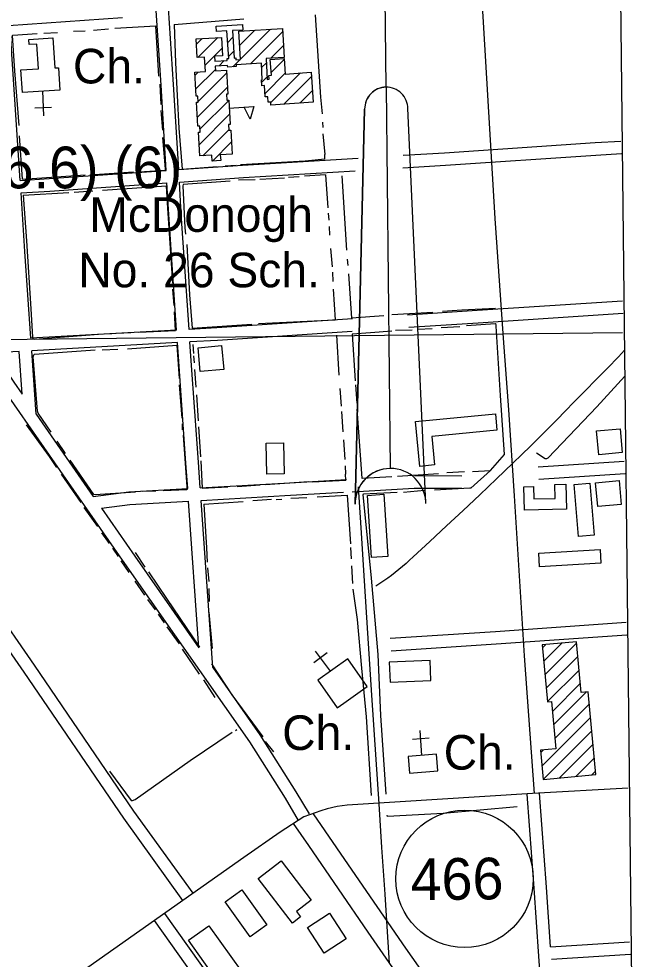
# Model space of a CAD drawing. Extents: x 3651524 to 3689615, y 505651 to 531377.
# Drawn here: x 3685892 to 3687389, y 518990 to 521247 of the extents above; entities that cross this region are included whole.
import ezdxf

# ---------------------------------------------------------------- set-up
doc = ezdxf.new("R2010")
doc.units = 0
for name, color, linetype in [('V-ANNO-SYMB', 7, 'Continuous'), ('V-BLDG-IDEN', 7, 'Continuous'), ('V-BLDG-OTLN', 7, 'Continuous'), ('V-CHAN-NAID', 7, 'Continuous'), ('V-GRID-FRAM', 7, 'Continuous'), ('V-GRID-MAJR', 7, 'Continuous'), ('V-RAIL-TRAK', 7, 'Continuous'), ('V-ROAD-CNTR', 7, 'Continuous'), ('V-ROAD-IDEN', 7, 'Continuous'), ('V-SITE-OTLN', 7, 'Continuous'), ('V-SITE-OTLN-IDEN', 7, 'Continuous'), ('V-TOPO-SHOR', 7, 'Continuous')]:
    doc.layers.add(name, color=color, linetype=linetype)

msp = doc.modelspace()

# ---------------------------------------------------------------- linework, layer by layer
at = {"layer": 'V-ANNO-SYMB'}
for p, q in [((3686773.868, 521082.793), (3686770.37, 521407.774)), ((3686773.868, 521082.793), (3686783.716, 520167.846)), ((3686773.868, 521082.793), (3686783.716, 520167.846)), ((3686699.635, 520081.936), (3686722.43, 521030.236)), ((3686722.43, 521030.235), (3686699.636, 520081.936)), ((3686869.627, 520083.766), (3686826.424, 521031.355))]:
    msp.add_line(p, q, dxfattribs=at)
for centre, radius, start, end in [((3686774.427, 521030.796), 52, 90.61337, 180.616676), ((3686774.428, 521030.796), 52, 90.619999, 180.616693), ((3686774.428, 521030.796), 52, 0.616693, 90.619999), ((3686784.63, 520082.851), 85, 90.616676, 180.616676), ((3686784.631, 520082.851), 85, 90.616693, 180.616693), ((3686784.631, 520082.851), 85, 0.616693, 90.616693), ((3686784.631, 520082.851), 85, 0.616693, 90.616693)]:
    msp.add_arc(centre, radius, start, end, dxfattribs=at)
at = {"layer": 'V-BLDG-OTLN'}
for p, q in [((3686422.111, 521183.17), (3686458.78, 521219.839)), ((3686424.081, 521149.785), (3686496.353, 521222.056)), ((3686448.431, 521138.78), (3686525.568, 521215.917)), ((3686318.29, 521185.415), (3686332.672, 521199.797)), ((3686322.199, 521153.968), (3686370.17, 521201.939)), ((3686393.639, 521190.053), (3686406.165, 521202.579)), ((3686497.572, 521152.565), (3686527.539, 521182.531)), ((3686339.197, 521135.611), (3686380.153, 521176.567)), ((3686395.774, 521156.833), (3686408.301, 521169.36)), ((3686372.762, 521133.821), (3686385.49, 521146.548)), ((3686405.809, 521131.513), (3686423.325, 521149.029)), ((3686475.158, 521130.151), (3686486.532, 521141.524)), ((3686498.128, 521117.765), (3686529.333, 521148.97)), ((3686314.784, 521111.199), (3686322.8, 521119.214)), ((3686316.696, 521077.755), (3686364.04, 521125.099)), ((3686322.544, 521048.248), (3686390.878, 521116.581)), ((3686483.367, 521067.649), (3686531.771, 521116.053)), ((3686496.975, 521045.902), (3686568.135, 521117.061)), ((3686475.239, 521094.876), (3686488.036, 521107.674)), ((3686528.408, 521041.98), (3686594.548, 521108.12)), ((3686320.81, 521011.158), (3686392.788, 521083.136)), ((3686566.59, 521044.806), (3686596.986, 521075.202)), ((3686318.9, 521044.603), (3686321.356, 521047.06)), ((3686326.885, 520981.877), (3686396.257, 521051.25)), ((3686396.699, 521032.28), (3686456.543, 521036.597)), ((3686324.968, 520944.605), (3686398.168, 521017.806)), ((3686333.956, 520918.238), (3686396.129, 520980.411)), ((3686356.745, 520905.672), (3686402.802, 520951.728)), ((3687149.402, 519737.773), (3687156.633, 519745.004)), ((3687152.398, 519705.414), (3687195.595, 519748.61)), ((3687155.393, 519673.054), (3687231.237, 519748.899)), ((3687158.388, 519640.694), (3687234.233, 519716.54)), ((3687161.384, 519608.334), (3687237.228, 519684.18)), ((3687173.285, 519584.88), (3687240.223, 519651.82)), ((3687176.28, 519552.52), (3687255.593, 519631.834)), ((3687179.275, 519520.16), (3687262.131, 519603.016)), ((3687148.414, 519453.943), (3687265.126, 519570.656)), ((3687151.409, 519421.583), (3687268.121, 519538.296)), ((3687145.418, 519486.303), (3687151.675, 519492.559)), ((3687190.37, 519425.189), (3687271.115, 519505.935)), ((3687229.331, 519428.795), (3687274.11, 519473.575)), ((3687268.291, 519432.4), (3687277.105, 519441.214))]:
    msp.add_line(p, q, dxfattribs=at)
for points in [[(3686405.14, 521218.518), (3686409.369, 521152.755), (3686412.769, 521153), (3686413.102, 521148.358), (3686424.123, 521149.081), (3686420.082, 521217.555), (3686525.106, 521223.753), (3686529.197, 521154.432), (3686486.071, 521151.886), (3686488.319, 521101.317), (3686493.095, 521101.671), (3686492.415, 521110.877), (3686498.604, 521111.336), (3686495.819, 521148.947), (3686529.152, 521151.415), (3686531.895, 521114.379), (3686593.746, 521118.957), (3686599.059, 521047.209), (3686497.433, 521039.687), (3686496.878, 521047.215), (3686490.668, 521046.756), (3686489.708, 521059.743), (3686483.984, 521059.319), (3686481.952, 521086.76), (3686475.874, 521086.309), (3686474.835, 521100.32), (3686476.478, 521100.443), (3686474.698, 521140.501), (3686413.954, 521136.52), (3686414.272, 521132.123), (3686393.595, 521130.632), (3686393.27, 521135.164), (3686363.576, 521133.219), (3686364.202, 521122.26), (3686390.468, 521123.759), (3686393.759, 521066.13), (3686390.396, 521065.942), (3686391.224, 521051.456), (3686396.229, 521051.743), (3686399.551, 520993.603), (3686395.389, 520993.367), (3686396.186, 520979.406), (3686401.204, 520979.693), (3686404.485, 520922.267), (3686375.872, 520920.632), (3686376.861, 520907.15), (3686356.457, 520905.651), (3686355.441, 520919.467), (3686326.499, 520917.812), (3686323.234, 520974.939), (3686327.267, 520975.171), (3686326.466, 520989.216), (3686322.077, 520988.964), (3686318.768, 521046.912), (3686322.608, 521047.131), (3686321.784, 521061.557), (3686317.635, 521061.32), (3686314.354, 521118.731), (3686340.077, 521120.202), (3686338.097, 521154.876), (3686320.093, 521153.848), (3686317.518, 521198.931), (3686378.676, 521202.425), (3686381.197, 521158.294), (3686362.206, 521157.211), (3686362.9, 521145.069), (3686392.418, 521147.002), (3686392.092, 521151.509), (3686396.098, 521151.798), (3686391.859, 521217.736), (3686366.959, 521216.265), (3686366.175, 521229.557), (3686429.194, 521233.278), (3686429.978, 521219.984)], [(3686456.543, 521036.597), (3686447.182, 521005.843), (3686433.501, 521034.935)], [(3686384.245, 520405.601), (3686327.834, 520400.51), (3686322.67, 520457.732), (3686379.081, 520462.823)], [(3686854.784, 520172.917), (3686844.367, 520280.789), (3687036.414, 520299.334), (3687040.236, 520259.755), (3686883.634, 520244.633), (3686890.229, 520176.34)], [(3687341.021, 520205.824), (3687284.61, 520200.733), (3687279.446, 520257.954), (3687335.857, 520263.045)], [(3686527.48, 520229.511), (3686529.399, 520155.026), (3686487.555, 520153.948), (3686485.636, 520228.433)], [(3687205.706, 520129.883), (3687207.093, 520070.245), (3687106.281, 520067.9), (3687104.977, 520123.959), (3687127.76, 520124.489), (3687128.453, 520094.72), (3687179.812, 520095.916), (3687179.035, 520129.262)], [(3687236.199, 520004.565), (3687225.493, 520129.513), (3687262.842, 520132.714), (3687273.55, 520007.766)], [(3687338.587, 520081.571), (3687282.176, 520076.48), (3687277.012, 520133.702), (3687333.423, 520138.793)], [(3686739.018, 519954.354), (3686729.242, 520103.309), (3686768.398, 520105.879), (3686778.174, 519956.924)], [(3687289.931, 519940.885), (3687142.706, 519932.102), (3687140.78, 519964.39), (3687288.005, 519973.172)], [(3687151.409, 519421.583), (3687277.839, 519433.284), (3687259.431, 519632.189), (3687242.188, 519630.593), (3687230.961, 519751.884), (3687148.8, 519744.279), (3687161.418, 519607.962), (3687171.066, 519608.855), (3687181.574, 519495.327), (3687144.897, 519491.932)], [(3686879.461, 519707.231), (3686781.471, 519703.026), (3686783.537, 519654.882), (3686881.527, 519659.087)], [(3686549.177, 519076.827), (3686466.994, 519184.026), (3686521.876, 519226.101), (3686594.245, 519131.704), (3686559.017, 519104.697), (3686568.832, 519091.894)], [(3686427.713, 519156.952), (3686487.813, 519072.961), (3686447.568, 519044.164), (3686387.469, 519128.156)], [(3686625.332, 519005.003), (3686585.335, 519066.029), (3686637.965, 519100.523), (3686677.962, 519039.497)], [(3686404.382, 518887.888), (3686299.33, 519035.615), (3686348.553, 519070.619), (3686453.606, 518922.893)]]:
    msp.add_lwpolyline(points, close=True, dxfattribs=at)
at = {"layer": 'V-GRID-FRAM'}
msp.add_lwpolyline([(3655577.191, 529244.355), (3687244.414, 529585.207), (3687448.048, 511403.469), (3655764.959, 511062.446), (3655577.191, 529244.355)], dxfattribs=at)
at = {"layer": 'V-GRID-MAJR'}
msp.add_line((3682067.059, 520435.603), (3687341.635, 520494.294), dxfattribs=at)
at = {"layer": 'V-RAIL-TRAK'}
msp.add_lwpolyline([(3686706.739, 520124.038), (3686713.1, 520025.406), (3686720.941, 519898.369), (3686729.181, 519772.515), (3686738.921, 519624.173), (3686749.03, 519469.123), (3686756.202, 519362.754), (3686762.94, 519258.598), (3686771.226, 519146.548), (3686774.816, 519081.758), (3686781.712, 518980.865)], dxfattribs=at)
at = {"layer": 'V-ROAD-CNTR'}
for points in [[(3687130.658, 519387.937), (3687106.369, 519718.442), (3687082.144, 520102.214), (3687068.759, 520308.327), (3687055.954, 520480.537), (3687036.178, 520767.806), (3686996.131, 521441.58), (3686956.411, 521984.935), (3686917.318, 522574.075), (3686887.377, 523066.723)], [(3686246.014, 520883.069), (3686233.928, 521087.6), (3686202.048, 521566.302), (3686159.955, 522166.128), (3686131.009, 522652.28), (3686126.731, 522746.263), (3686130.856, 522766.879), (3686137.125, 522789.965), (3686161.955, 522799.82), (3686189.512, 522804.214), (3686455.691, 522821.504), (3686748.733, 522841.21)], [(3686275.943, 520885.153), (3686263.87, 521089.482), (3686231.977, 521568.348), (3686228.236, 521621.669)], [(3685895.554, 520859.09), (3685863.56, 521345.54), (3685856.106, 521491.216), (3685868.086, 521559.509)], [(3685108.438, 521436.491), (3685397.575, 521020.171), (3685583.061, 520757.621), (3685741.701, 520525.014), (3685855.258, 520357.697), (3686146.16, 519940.103), (3686445.743, 519512.256), (3686531.66, 519376.337), (3686563.126, 519323.421)], [(3685683.591, 521217.791), (3686141.338, 521250.367)], [(3686286.076, 519131.289), (3686143.996, 519328.562), (3685904.724, 519678.994), (3685701.132, 519972.625), (3685444.087, 520335.52), (3685109.033, 520818.494), (3684956.042, 521034.474), (3684945.622, 521056.953), (3684944.198, 521075.213), (3684948.155, 521090.877), (3684953.407, 521101.168), (3684957.336, 521110.096)], [(3686310.42, 519148.821), (3686168.56, 519345.79), (3685929.438, 519696), (3685725.7, 519989.843), (3685468.653, 520352.74), (3685133.599, 520835.714), (3684982.108, 521049.578), (3684975.112, 521064.671), (3684974.49, 521072.639), (3684976.413, 521080.251), (3684980.519, 521088.298), (3684982.804, 521093.492)], [(3686814.764, 520919.42), (3686914.337, 520925.513), (3687275.858, 520949.931), (3687337.341, 520953.514)], [(3686275.943, 520885.153), (3686429.345, 520895.837), (3686706.853, 520912.817)], [(3686814.262, 520889.334), (3686916.263, 520895.575), (3687277.742, 520919.989), (3687339.087, 520923.564)], [(3685895.552, 520859.091), (3685964.898, 520863.49), (3686246.014, 520883.069)], [(3686277.713, 520855.204), (3686431.303, 520865.901), (3686699.629, 520882.319)], [(3685897.522, 520829.155), (3685966.89, 520833.556), (3686247.784, 520853.12)], [(3686271.067, 520499.849), (3686252.278, 520777.055), (3686247.784, 520853.12)], [(3686301.023, 520501.506), (3686282.218, 520778.955), (3686277.713, 520855.204)], [(3685920.918, 520480.479), (3685906.775, 520688.48), (3685897.522, 520829.154)], [(3687341.536, 520569.613), (3686992.722, 520546.823), (3686825.517, 520535.687)], [(3686693.157, 520526.873), (3686367.283, 520505.17), (3686301.023, 520501.506)], [(3687343.492, 520539.677), (3686994.696, 520516.889), (3686828.206, 520505.801)], [(3686271.067, 520499.849), (3685920.918, 520480.48)], [(3686692.612, 520496.771), (3686369.109, 520475.226), (3686303.052, 520471.572)], [(3686273.095, 520469.915), (3685922.953, 520450.547)], [(3686297.685, 520119.603), (3686293.374, 520180.888), (3686276.182, 520424.379), (3686273.095, 520469.915)], [(3686327.64, 520121.292), (3686323.3, 520182.996), (3686306.11, 520426.449), (3686303.052, 520471.572)], [(3685892.997, 520448.89), (3685831.917, 520445.511)], [(3685831.917, 520445.511), (3685879.978, 520374.695), (3685899.995, 520345.96)], [(3685899.996, 520345.96), (3685892.997, 520448.889)], [(3685933.318, 520298.125), (3685922.953, 520450.546)], [(3687346.71, 520451.597), (3687331.903, 520436.092), (3687305.43, 520408.679), (3687278.8, 520381.421), (3687252.017, 520354.311), (3687225.079, 520327.357), (3687204.566, 520305.964), (3687183.914, 520284.702), (3687163.125, 520263.574), (3687142.203, 520242.582), (3687121.143, 520221.728), (3687099.95, 520201.006), (3687078.627, 520180.428), (3687038.977, 520142.597), (3686999.197, 520104.908), (3686959.284, 520067.356), (3686919.239, 520029.945), (3686879.063, 519992.673), (3686838.757, 519955.545), (3686830.505, 519947.744), (3686822.096, 519940.109), (3686813.538, 519932.648), (3686804.828, 519925.362), (3686795.972, 519918.253), (3686786.975, 519911.323), (3686777.839, 519904.576), (3686768.57, 519898.017), (3686759.169, 519891.645), (3686749.642, 519885.467)], [(3685933.317, 520298.126), (3686070.959, 520100.541)], [(3687138.925, 520171.771), (3687345.824, 520185.486)], [(3686842.376, 520150.76), (3686956.123, 520150.555)], [(3687140.909, 520141.837), (3687347.808, 520155.552)], [(3686327.638, 520121.294), (3686542.493, 520133.41), (3686678.731, 520141.341)], [(3686692.531, 520112.093), (3686841.442, 520120.761), (3686956.069, 520120.555)], [(3686070.959, 520100.541), (3686156.201, 520111.625), (3686297.683, 520119.604)], [(3686329.743, 520091.365), (3686544.209, 520103.46), (3686671.72, 520110.882)], [(3686090.283, 520072.801), (3686158.983, 520081.735), (3686299.789, 520089.675)], [(3686324.55, 519737.638), (3686299.79, 520089.674)], [(3686357.982, 519689.893), (3686329.745, 520091.364)], [(3686090.282, 520072.802), (3686170.756, 519957.281), (3686324.55, 519737.639)], [(3686784.101, 519760.321), (3687036.445, 519776.79), (3687350.089, 519798.936)], [(3686786.055, 519730.386), (3687038.479, 519746.858), (3687352.203, 519769.01)], [(3686357.982, 519689.895), (3686470.723, 519528.884), (3686557.236, 519392.021), (3686588.912, 519338.755)], [(3687355.439, 519400.611), (3687125.511, 519387.615), (3686680.126, 519359.772), (3686656.87, 519356.991), (3686632.632, 519351.238), (3686617.301, 519346.251), (3686576.752, 519331.548), (3686519.428, 519295.52), (3686432.469, 519234.672), (3686057.959, 518970.667), (3685419.872, 518515.199), (3684601.682, 517938.018), (3684221.243, 517669.792), (3683829.919, 517399.558), (3683575.934, 517232.619), (3683533.689, 517203.311), (3683510.712, 517188.158), (3683433.409, 517125.353), (3683277.792, 517008.897), (3683068.094, 516846.027), (3682921.856, 516739.494)], [(3687167.741, 518629.811), (3687157.677, 518753.064), (3687129.182, 519160.641), (3687112.447, 519386.625)], [(3687169.071, 519020.234), (3687159.104, 519162.795), (3687142.365, 519388.841)], [(3686598.617, 519339.476), (3686682.96, 519216.492), (3686820.56, 519017.124), (3687027.94, 518722.654), (3687236.841, 518413.338), (3687368.628, 518223.019)], [(3687369.616, 518134.796), (3687331.198, 518188.125), (3687137.454, 518472.978), (3686942.99, 518748.672), (3686731.125, 519055.506), (3686588.061, 519262.778), (3686551.988, 519315.984)], [(3686217.111, 519082.765), (3686505.572, 518677.952), (3686728.708, 518372.534), (3686737.41, 518359.656), (3686740.248, 518349.816), (3686740.71, 518338.752), (3686755.532, 518139.503), (3686755.371, 518128.791), (3686752.667, 518121.908), (3686739.554, 518107.108), (3686627.947, 518028.692)], [(3686241.542, 519100.175), (3686529.9, 518695.506), (3686753.255, 518389.788), (3686764.922, 518372.526), (3686770.072, 518354.668), (3686770.664, 518340.492), (3686785.548, 518140.393), (3686785.285, 518122.891), (3686778.645, 518105.992), (3686759.678, 518084.582), (3686645.543, 518004.389)], [(3687169.071, 519020.235), (3687358.775, 519032.353)], [(3687171.164, 518990.308), (3687360.687, 519002.415)]]:
    msp.add_lwpolyline(points, dxfattribs=at)
at = {"layer": 'V-ROAD-IDEN'}
msp.add_circle((3686962.533, 519183.111), 165, dxfattribs=at)
msp.add_circle((3686962.533, 519183.111), 165, dxfattribs=at)
at = {"layer": 'V-SITE-OTLN'}
for p, q in [((3685948.864, 521073.868), (3685951.219, 521013.914)), ((3685930.45, 521033.114), (3685970.419, 521034.684)), ((3686632.822, 519725.362), (3686600.831, 519701.351)), ((3686640.838, 519681.365), (3686604.821, 519729.352)), ((3686860.145, 519479.126), (3686855.866, 519538.973)), ((3686877.241, 519520.451), (3686837.343, 519517.598))]:
    msp.add_line(p, q, dxfattribs=at)
for points in [[(3685897.197, 521124.077), (3685938.947, 521126.69), (3685935.232, 521186.088), (3685917.001, 521184.945), (3685916.219, 521197.475), (3685973.86, 521201.081), (3685978.376, 521128.891), (3685987.356, 521129.453), (3685990.717, 521075.752), (3685900.572, 521070.114)], [(3686672.41, 519604.723), (3686728.859, 519644.374), (3686682.074, 519710.979), (3686609.75, 519660.177), (3686656.535, 519593.572)], [(3686894.626, 519482.314), (3686826.831, 519476.7), (3686830.169, 519436.391), (3686897.964, 519442.005)]]:
    msp.add_lwpolyline(points, close=True, dxfattribs=at)
at = {"layer": 'V-TOPO-SHOR'}
for p, q in [((3686122.684, 521224.496), (3686220.789, 521229.647)), ((3686228.219, 521109.56), (3686220.789, 521229.647)), ((3686264.745, 521233.026), (3686432.325, 521246.567)), ((3685951.971, 521212.534), (3685984.931, 521213.99)), ((3686023.395, 521217.385), (3686051.647, 521218.074)), ((3686071.271, 521219.966), (3686107.375, 521222.587)), ((3686233.474, 521041.274), (3686231.682, 521089.932)), ((3686237.577, 520980.053), (3686234.21, 521027.147)), ((3686620.97, 520999.122), (3686622.101, 520985.777)), ((3685900.529, 520861.951), (3685893.83, 520966.34)), ((3686622.443, 520971.259), (3686626.975, 520921.021)), ((3686387.55, 520894.391), (3686414.233, 520895.475)), ((3685900.529, 520861.951), (3686051.62, 520872.41)), ((3686062.215, 520872.373), (3686167.39, 520879.855)), ((3686530.26, 520864.468), (3686470.612, 520861.537)), ((3686565.191, 520867.878), (3686539.683, 520866.006)), ((3686628.769, 520872.756), (3686577.751, 520869.01)), ((3686628.769, 520872.756), (3686633.987, 520793.484)), ((3686667.603, 520870.268), (3686679.146, 520691.316)), ((3686093.082, 520835.778), (3686246.92, 520845.835)), ((3686459.234, 520860.792), (3686419.208, 520859.362)), ((3685902.358, 520823.494), (3686012.237, 520829.783)), ((3686025.189, 520830.914), (3686069.536, 520834.291)), ((3686634.725, 520780.142), (3686636.236, 520763.657)), ((3686636.969, 520748.352), (3686638.075, 520727.946)), ((3686640.709, 520695.766), (3686644.088, 520651.81)), ((3686680.643, 520670.514), (3686681.763, 520654.816)), ((3686645.221, 520639.251), (3686646.321, 520616.883)), ((3686683.656, 520634.801), (3686691.133, 520528.448)), ((3686264.752, 520558.573), (3686262.142, 520597.816)), ((3686647.039, 520598.048), (3686651.492, 520524.662)), ((3686268.469, 520499.316), (3686265.88, 520544.052)), ((3686768.447, 520534.457), (3686691.133, 520528.448)), ((3686886.571, 520542.285), (3686788.071, 520536.35)), ((3686467.446, 520515.495), (3686651.492, 520524.662)), ((3686951.19, 520507.532), (3686906.062, 520505.728)), ((3686096.983, 520491.279), (3686115.035, 520492.002)), ((3686127.593, 520492.744), (3686161.34, 520494.196)), ((3686180.177, 520495.306), (3686268.469, 520499.316)), ((3686654.502, 520487.771), (3686660.839, 520391.624)), ((3686692.571, 520490.384), (3686700.025, 520378.146)), ((3686836.205, 520500.086), (3686796.572, 520499.047)), ((3686884.474, 520503.057), (3686849.941, 520501.214)), ((3686309.941, 520465.429), (3686311.827, 520443.45)), ((3686092.14, 520452.453), (3686130.202, 520453.891)), ((3686311.808, 520438.351), (3686312.925, 520421.082)), ((3686314.047, 520404.993), (3686317.43, 520362.606)), ((3686277.431, 520368.631), (3686283.82, 520288.175)), ((3686700.386, 520368.729), (3686703.343, 520324.797)), ((3686663.081, 520359.835), (3686666.074, 520317.449)), ((3686318.544, 520344.554), (3686322.644, 520282.549)), ((3686667.206, 520304.891), (3686670.344, 520256.112)), ((3686284.167, 520274.834), (3686284.511, 520260.709)), ((3686323.769, 520267.636), (3686328.618, 520195.425)), ((3686004.172, 520203.617), (3685983.874, 520233.506)), ((3686671.601, 520236.533), (3686674.651, 520189.122)), ((3686329.372, 520186.4), (3686332.282, 520120.868)), ((3686675.382, 520173.817), (3686676.881, 520153.802)), ((3685993.418, 520154.123), (3686040.657, 520086.083)), ((3686801.239, 520149.052), (3686899.744, 520155.774)), ((3686920.155, 520158.055), (3686962.143, 520160.263)), ((3686332.282, 520120.868), (3686393.892, 520124.184)), ((3686416.258, 520124.89), (3686471.2, 520128.23)), ((3686483.367, 520129.756), (3686588.149, 520136.455)), ((3686221.219, 520113.014), (3686189.438, 520112.731)), ((3686545.246, 520096.585), (3686584.006, 520098.584)), ((3686608.654, 520099.855), (3686680.631, 520103.568)), ((3686680.631, 520103.568), (3686688.464, 519987.013)), ((3686866.251, 520114.693), (3686816.016, 520110.552)), ((3686336.071, 520082.011), (3686430.652, 520088.745)), ((3686453.806, 520090.625), (3686498.545, 520094)), ((3686509.922, 520093.177), (3686523.264, 520093.914)), ((3686048.462, 520074.284), (3686080.868, 520028.267)), ((3686090.233, 520013.325), (3686108.977, 519987.756)), ((3686117.179, 519976.744), (3686130.841, 519956.686)), ((3686171.678, 519966.352), (3686194.706, 519931.352)), ((3686688.825, 519977.987), (3686690.301, 519951.302)), ((3686137.081, 519946.462), (3686156.603, 519918.538)), ((3686345.351, 519929.746), (3686347.98, 519896.387)), ((3686691.026, 519934.037), (3686693.625, 519892.045)), ((3686170.654, 519897.693), (3686194.077, 519863.87)), ((3686347.923, 519879.517), (3686349.383, 519848.517)), ((3686201.104, 519853.254), (3686219.065, 519828.473)), ((3686226.483, 519817.854), (3686241.322, 519797.792)), ((3686348.117, 519823.017), (3686356.447, 519735.887)), ((3686247.565, 519787.568), (3686276.849, 519747.055)), ((3686284.259, 519734.08), (3686325.247, 519674.301)), ((3686335.401, 519660.533), (3686363.111, 519618.063)), ((3686412.664, 519539.029), (3686415.812, 519541.763)), ((3686483.98, 519512.493), (3686503.511, 519488.097))]:
    msp.add_line(p, q, dxfattribs=at)
for points in [[(3686603.816, 521256.17), (3686616.471, 521059.165), (3686620.254, 521018.742)], [(3686264.745, 521233.026), (3686267.957, 521141.204), (3686276.435, 520984.626), (3686284.332, 520886.117), (3686368.71, 520892.495)], [(3685893.13, 520990.668), (3685882.601, 521122.143), (3685876.617, 521206.519), (3685877.405, 521207.301), (3685935.88, 521211.413)], [(3686181.513, 520879.414), (3686243.127, 520883.514), (3686243.913, 520884.297), (3686243.923, 520887.043), (3686237.515, 520962.397)], [(3686424.049, 520897.404), (3686579.451, 520906.278), (3686626.94, 520910.82), (3686626.975, 520921.021)], [(3686262.194, 520612.335), (3686249.873, 520792.466), (3686246.92, 520845.835)], [(3686399.582, 520857.077), (3686286.559, 520849.622), (3686285.762, 520845.7)], [(3686285.762, 520845.7), (3686290.904, 520745.242), (3686292.029, 520730.328)], [(3685902.358, 520823.494), (3685910.607, 520713.999), (3685921.025, 520550.745), (3685924.714, 520483.247), (3685925.484, 520478.93), (3685930.19, 520478.52), (3686083.248, 520490.151)], [(3686295.474, 520705.205), (3686301.722, 520584.34), (3686308.505, 520504.278), (3686451.355, 520513.981)], [(3687036.485, 520551.964), (3686955.644, 520547.538), (3686909.335, 520544.167)], [(3687058.413, 520201.518), (3687048.705, 520343.19), (3687038.691, 520509.582), (3687038.312, 520513.506), (3687035.572, 520515.085), (3686966.892, 520510.225)], [(3686787.544, 520497.509), (3686736.523, 520492.977), (3686692.571, 520490.384)], [(3686153.357, 520454.987), (3686271.877, 520463.599), (3686276.7, 520383.935)], [(3685969.432, 520254.744), (3685938.202, 520300.758), (3685936.65, 520305.077), (3685926.51, 520435.766), (3685928.095, 520440.468), (3685930.063, 520442.031), (3686075.662, 520452.511)], [(3687134.934, 520205.176), (3687156.076, 520192.155), (3687159.607, 520192.142), (3687163.144, 520193.699), (3687280.097, 520315.706), (3687347.409, 520389.172)], [(3686703.714, 520310.257), (3686716.084, 520144.25), (3686716.868, 520144.246), (3686787.899, 520148.315)], [(3685909.87, 520272.905), (3685964.531, 520196.206), (3685982.488, 520169.856)], [(3686286.428, 520248.147), (3686295.412, 520124.132), (3686295.388, 520116.678), (3686238.879, 520114.13)], [(3686172.561, 520110.829), (3686075.629, 520104.496), (3686072.493, 520105.684), (3686015.102, 520187.885)], [(3686981.762, 520160.98), (3687024.537, 520163.186), (3687058.413, 520201.518)], [(3686597.173, 520136.031), (3686677.618, 520140.068), (3686676.881, 520153.802)], [(3687024.537, 520163.186), (3686977.699, 520120.974), (3686975.344, 520120.591), (3686890.188, 520115.787)], [(3686800.711, 520110.212), (3686719.483, 520106.573), (3686718.304, 520105.79), (3686738.399, 519904.839), (3686753.847, 519721.557), (3686760.791, 519574.791), (3686773.477, 519386.42)], [(3686336.071, 520082.011), (3686342.377, 519977.231), (3686344.218, 519943.089)], [(3686203.688, 519919.943), (3686247.018, 519855.838), (3686326.257, 519739.035)], [(3686694.363, 519877.918), (3686704.703, 519805.298), (3686714.89, 519688.734), (3686726.254, 519572.166), (3686738.155, 519383.403)], [(3686354.37, 519699.31), (3686403.544, 519624.592), (3686477.741, 519523.892)], [(3686109.822, 519441.602), (3686162.153, 519371.189), (3686164.897, 519370.788), (3686171.578, 519373.903), (3686303.731, 519466.823), (3686404.02, 519535.134)], [(3687088.822, 519356.288), (3686910.637, 519340.037), (3686777.212, 519333.047), (3686776.44, 519336.189)]]:
    msp.add_lwpolyline(points, dxfattribs=at)

# ---------------------------------------------------------------- texts
at = {"layer": 'V-BLDG-IDEN'}
for s, height, p in [('McDonogh', 82.9998, (3686061.451, 520735.648)), ('No. 26 Sch.', 82.99983, (3686035.017, 520602.648))]:
    msp.add_text(s, height=height, dxfattribs=at).set_placement(p)
at = {"layer": 'V-CHAN-NAID'}
msp.add_text('GRETNA "97" (96.6) (6)', height=100, rotation=0.07034, dxfattribs=at).set_placement((3684859.109, 520838.696))
at = {"layer": 'V-ROAD-IDEN'}
msp.add_text('466', height=100, rotation=0.616684, dxfattribs=at).set_placement((3686833.157, 519131.716))
at = {"layer": 'V-SITE-OTLN-IDEN'}
for p in [(3686022.076, 521091.809), (3686524.553, 519492.291), (3686912.373, 519445.177)]:
    msp.add_text('Ch.', height=82.9998, dxfattribs=at).set_placement(p)

doc.saveas('drawing.dxf')
